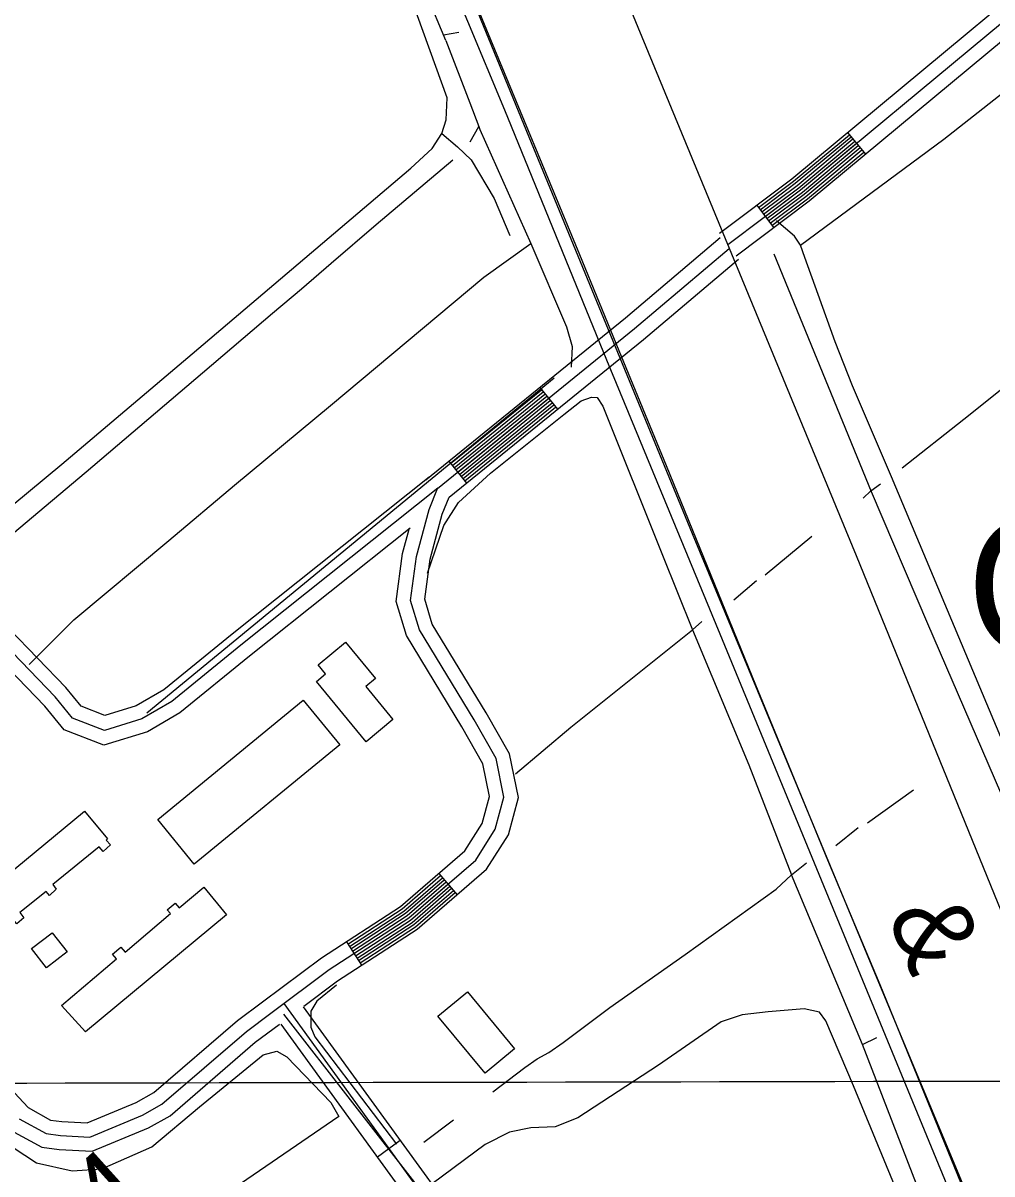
# Model space of a CAD drawing. Extents: x 3329332 to 3367211, y 631066 to 656469.
# Drawn here: x 3352475 to 3353510, y 642445 to 643674 of the extents above; entities that cross this region are included whole.
import ezdxf

# ---------------------------------------------------------------- set-up
doc = ezdxf.new("R2010")
doc.units = 0
for name, color, linetype in [('V-BLDG-OTLN', 7, 'Continuous'), ('V-DTCH-CNTR', 7, 'Continuous'), ('V-GRID-MAJR', 7, 'Continuous'), ('V-RAIL-IDEN', 7, 'Continuous'), ('V-RAIL-TRAK', 7, 'Continuous'), ('V-RIVR-RANG-IDEN', 7, 'Continuous'), ('V-ROAD-CNTR', 7, 'Continuous'), ('V-TOPO-GNAM-IDEN', 7, 'Continuous'), ('V-TOPO-SHOR', 7, 'Continuous')]:
    doc.layers.add(name, color=color, linetype=linetype)

msp = doc.modelspace()

# ---------------------------------------------------------------- linework, layer by layer
at = {"layer": 'V-BLDG-OTLN'}
for points in [[(3352841.6, 642906.6), (3352788.6, 642971), (3352798.2, 642979), (3352790.3, 642988.6), (3352819.6, 643012.8), (3352851.6, 642974), (3352841.2, 642965.4), (3352870.2, 642930.2)], [(3352619.2, 642823.5), (3352774.5, 642950.8), (3352813.4, 642903.3), (3352658.1, 642775.9)], [(3352435.1, 642745), (3352540.8, 642832.5), (3352565.3, 642802.9), (3352563.8, 642801.5), (3352568.5, 642796.3), (3352560.6, 642789.3), (3352556.5, 642794.3), (3352506.9, 642753.9), (3352510.7, 642749.2), (3352503.4, 642742.5), (3352499.9, 642746.7), (3352471.7, 642724), (3352476.2, 642718.4), (3352468.7, 642712), (3352463.6, 642717.9), (3352459.9, 642714.7), (3352451.3, 642724.8), (3352446.5, 642720.7), (3352438.8, 642729.9), (3352444, 642734.3)], [(3352516.2, 642625), (3352574.9, 642674.8), (3352570.8, 642679.7), (3352579.7, 642687.2), (3352584.2, 642681.9), (3352632.7, 642723), (3352629.3, 642727.1), (3352637.7, 642734.2), (3352642.1, 642729), (3352668.2, 642751.1), (3352692.5, 642721.6), (3352541.9, 642596.8)], [(3352506.3, 642702.6), (3352522.3, 642682.1), (3352500.4, 642665.1), (3352484.4, 642685.6)], [(3352918.2, 642613.5), (3352949.8, 642639.6), (3353000.2, 642578.5), (3352968.6, 642552.4)]]:
    msp.add_lwpolyline(points, close=True, dxfattribs=at)
at = {"layer": 'V-DTCH-CNTR'}
for points in [[(3353305.7, 643437.1), (3353458.6, 643550.1), (3353675.6, 643721.3), (3353815.2, 643837)], [(3352374, 643084.7), (3352516.8, 643203.1), (3352656, 643320.8), (3352889.4, 643519.1), (3352912.2, 643540.2), (3352922.6, 643556.2), (3352927.1, 643570.8), (3352928, 643594.2), (3352890.6, 643699.2), (3352849.1, 643788.6)], [(3352922.6, 643556.2), (3352939.3, 643542.2), (3352953.9, 643528.2), (3352978.5, 643487), (3352995.1, 643447.4)], [(3353977.4, 641838.6), (3353969.4, 641848.2), (3353956.9, 641861), (3353956.3, 641861.5), (3353945.5, 641876.9), (3353893.6, 641998.1), (3353805, 642222), (3353726.5, 642407.9), (3353725, 642411.4), (3353709.9, 642448.1), (3353707.7, 642453.7), (3353671.7, 642544.3), (3353577.4, 642778.5), (3353526.9, 642893.8), (3353402.9, 643189.7), (3353361.1, 643286.6), (3353342.4, 643333.6), (3353324.4, 643384.2), (3353310, 643423.9), (3353305.7, 643437.1), (3353299.2, 643446.6), (3353279.9, 643462.9)], [(3353158.8, 641360.1), (3353264.4, 641424.2), (3353327.6, 641462.6), (3353550.9, 641592.8), (3353723, 641683.6), (3353661, 641850.8), (3353557.7, 642104.1), (3353448.7, 642329.2), (3353362.3, 642539.1), (3353332.6, 642608.6), (3353325.8, 642617.6), (3353309.3, 642621.1), (3353270.9, 642617.9), (3353243.4, 642614.7), (3353220.7, 642607.3), (3353153.8, 642561.1), (3353067.7, 642504.7), (3353043.6, 642495.2), (3353017.5, 642494), (3352994.8, 642489.4), (3352968.7, 642476.5), (3352901.1, 642426.2), (3352753.6, 642615.6)]]:
    msp.add_lwpolyline(points, dxfattribs=at)
at = {"layer": 'V-GRID-MAJR'}
msp.add_spline([(3333447.6, 642509.3), (3338709, 642517.4), (3343970.4, 642526.2), (3349231.8, 642535.7), (3354493.2, 642546.1), (3359754.7, 642557.2), (3365016.1, 642569)], degree=3, dxfattribs=at)
at = {"layer": 'V-RAIL-TRAK'}
for points in [[(3352925.5, 643775.6), (3352970.3, 643667.1), (3353069.4, 643426.9), (3353111.5, 643324.6), (3353161.9, 643201.7), (3353257.4, 642967.5), (3353334.5, 642780.4), (3353390.3, 642647.3), (3353452.7, 642494.6), (3353542.2, 642274.7)], [(3354667, 639534.7), (3354616.9, 639633.5), (3354597, 639671), (3354586.7, 639694.9), (3354530.2, 639831.1), (3354456.1, 640012.2), (3354364.3, 640234.4), (3354268.1, 640467.8), (3354158, 640737.9), (3354050, 640999.1), (3353948, 641248.2), (3353832.7, 641528.8), (3353725.5, 641791.4), (3353598.5, 642100.4), (3353474.5, 642402.7), (3353325.4, 642764.8), (3353219.7, 643021.5), (3353113.2, 643278.9), (3353098.8, 643314.2), (3352989.9, 643581.1), (3352910.9, 643771)]]:
    msp.add_lwpolyline(points, dxfattribs=at)
at = {"layer": 'V-ROAD-CNTR'}
for p, q in [((3353355.8, 643557.3), (3353375, 643534.2)), ((3353258.8, 643479.7), (3353276.8, 643455.7)), ((3353027, 643285), (3353045.9, 643261.7)), ((3352929.9, 643206.2), (3352948.8, 643182.9)), ((3352919.1, 642765.9), (3352938.8, 642743.2)), ((3352820.5, 642693), (3352836.8, 642667.9)), ((3352853.7, 642463.3), (3352878, 642480.9))]:
    msp.add_line(p, q, dxfattribs=at)
for points in [[(3350055.8, 651140.1), (3350440.1, 650230.7), (3350657.6, 649703.2), (3351013.6, 648831.3), (3351205.9, 648365.5), (3351409.9, 647864.4), (3351543.9, 647537.5), (3351727.1, 647084.5), (3351868.7, 646739.5), (3352018.3, 646380), (3352260.8, 645783.7), (3352611.2, 644939.6), (3352855.7, 644340.9), (3353071.6, 643816), (3353365, 643105.6), (3353609, 642507.1), (3353763.8, 642127.3), (3353961.4, 641646.4), (3354215.3, 641035.3)], [(3349932.6, 651050.5), (3350283.7, 650214.4), (3350591.5, 649465.9), (3350897.3, 648721.3), (3351095, 648236), (3351427.6, 647425.4), (3351649.7, 646885.6), (3351805.6, 646510.6), (3351997.4, 646041.9), (3352187.7, 645566), (3352363.9, 645133.8), (3352574.7, 644627.6), (3352794.9, 644090.5), (3353015.5, 643552.8), (3353189.8, 643129.1), (3353379.8, 642671), (3353592.3, 642161.2), (3353746.1, 641783.8), (3353947.8, 641281.9), (3354155.1, 640782.9)], [(3353218.9, 643449.7), (3353296.3, 643507.8), (3353694.1, 643838.5), (3353964.8, 644060.6), (3354139.5, 644203.9), (3354355.5, 644382.2), (3354528.4, 644517.8)], [(3353227.9, 643437.7), (3353305.6, 643496.1), (3353703.7, 643826.9), (3353974.3, 644049), (3354149, 644192.4), (3354364.9, 644370.5), (3354558, 644521.9), (3354744.4, 644299.4), (3354805.8, 644223.8), (3354943.7, 644055.6), (3355061.9, 643917.3), (3355166.7, 643789.7), (3355235.9, 643705.7)], [(3353236.9, 643425.7), (3353314.9, 643484.3), (3353713.2, 643815.4), (3353983.8, 644037.4), (3354158.5, 644180.8), (3354374.3, 644358.8), (3354555.8, 644501.2), (3354732.8, 644289.9), (3354794.2, 644214.3), (3354932.2, 644046), (3355050.4, 643907.7), (3355155.1, 643780.1), (3355224.3, 643696.1)], [(3353260.6, 643477.3), (3353298.2, 643505.5), (3353357.7, 643555)], [(3353262.4, 643474.9), (3353300, 643503.1), (3353359.7, 643552.7)], [(3353264.2, 643472.5), (3353301.9, 643500.8), (3353361.6, 643550.4)], [(3353266, 643470.1), (3353303.7, 643498.4), (3353363.5, 643548.1)], [(3353267.8, 643467.7), (3353305.6, 643496.1), (3353365.4, 643545.8)], [(3353269.6, 643465.3), (3353307.5, 643493.7), (3353367.3, 643543.5)], [(3353271.4, 643462.9), (3353309.3, 643491.4), (3353369.3, 643541.2)], [(3353273.2, 643460.5), (3353311.2, 643489), (3353371.2, 643538.9)], [(3353275, 643458.1), (3353313, 643486.6), (3353373.1, 643536.5)], [(3352905.2, 643185.9), (3352905.4, 643186.2), (3353118.7, 643359.4), (3353219.8, 643445.1)], [(3352471.2, 642503.7), (3352499.8, 642488), (3352515.3, 642486), (3352546.4, 642484.3), (3352602.7, 642507.6), (3352623.5, 642519.4), (3352713.7, 642597.2), (3352740, 642616.6), (3352802.3, 642663.4), (3352887.2, 642718.4), (3352958.7, 642780.2), (3352979.6, 642813.3), (3352988.8, 642847.5), (3352980.5, 642888.5), (3352956.9, 642930), (3352898.5, 643026.1), (3352888.9, 643057.6), (3352895.4, 643104.6), (3352908.8, 643154.6), (3352917.8, 643177), (3353128.3, 643347.9), (3353229.5, 643433.6)], [(3352775.1, 642624.2), (3352810.9, 642651.1), (3352896.2, 642706.4), (3352970.2, 642770.3), (3352993.5, 642807.2), (3353004.2, 642847), (3352994.7, 642893.8), (3352969.9, 642937.6), (3352912.3, 643032.2), (3352904.2, 643058.8), (3352910.1, 643101.6), (3352923, 643149.8), (3352930.3, 643167.8), (3353137.8, 643336.3), (3353239.2, 643422.2)], [(3352931.8, 643203.9), (3353028.9, 643282.6)], [(3352933.7, 643201.5), (3353030.8, 643280.3)], [(3352935.6, 643199.2), (3353032.6, 643278)], [(3352937.5, 643196.9), (3353034.5, 643275.7)], [(3352939.4, 643194.5), (3353036.4, 643273.3)], [(3352941.3, 643192.2), (3353038.3, 643271)], [(3352943.2, 643189.9), (3353040.2, 643268.7)], [(3352945.1, 643187.6), (3353042.1, 643266.3)], [(3352947, 643185.2), (3353044, 643264)], [(3352908.8, 643189.1), (3352698.4, 643021.4), (3352625.6, 642962), (3352595.9, 642944.9), (3352562.7, 642934.5), (3352537.2, 642944.4), (3352520.8, 642964.4), (3352399.6, 643089.9), (3352374.3, 643101.6), (3352346.9, 643082.8), (3352156.9, 642931.2), (3352059.2, 642849.7), (3352057.4, 642837.9)], [(3352918.2, 643177.3), (3352707.8, 643009.7), (3352634.1, 642949.6), (3352602, 642931.1), (3352562.2, 642918.6), (3352528.1, 642931.8), (3352509.6, 642954.5), (3352390.8, 643077.4), (3352375.8, 643084.4), (3352355.8, 643070.7), (3352166.4, 642919.6), (3352073.2, 642841.9), (3352070.9, 642826.5), (3352078.3, 642814.6), (3352154.6, 642730.2), (3352230.4, 642656.5), (3352249.6, 642624.9)], [(3352888.7, 643134.7), (3352717.2, 642998), (3352642.7, 642937.3), (3352608, 642917.3), (3352561.6, 642902.8), (3352519, 642919.3), (3352498.4, 642944.5), (3352381.9, 643065), (3352377.2, 643067.2), (3352364.7, 643058.6), (3352175.9, 642907.9), (3352087.2, 642834), (3352086.5, 642829.7), (3352090.3, 642823.6), (3352165.4, 642740.6), (3352242.3, 642665.9), (3352255.5, 642644)], [(3352256.6, 642646.1), (3352303.2, 642644.5), (3352355.9, 642627.9), (3352399.2, 642595.9), (3352441.2, 642557.9), (3352480.6, 642515.7), (3352504.6, 642502.5), (3352516.7, 642501), (3352543.8, 642499.5), (3352596.1, 642521.1), (3352614.8, 642531.8), (3352704.3, 642608.9), (3352731, 642628.6), (3352793.8, 642675.7), (3352878.2, 642730.5), (3352947.2, 642790.1), (3352965.7, 642819.4), (3352973.4, 642848), (3352966.3, 642883.1), (3352944, 642922.4), (3352884.7, 643019.9), (3352873.6, 643056.4), (3352880.6, 643107.6), (3352887.7, 643133.8)], [(3352822.1, 642690.5), (3352880, 642728.1), (3352921.1, 642763.6)], [(3352823.7, 642688), (3352881.8, 642725.7), (3352923.1, 642761.3)], [(3352825.4, 642685.5), (3352883.6, 642723.3), (3352925, 642759.1)], [(3352827, 642683), (3352885.4, 642720.8), (3352927, 642756.8)], [(3352828.6, 642680.4), (3352887.2, 642718.4), (3352928.9, 642754.5)], [(3352830.3, 642677.9), (3352889, 642716), (3352930.9, 642752.3)], [(3352831.9, 642675.4), (3352890.8, 642713.6), (3352932.9, 642750)], [(3352833.5, 642672.9), (3352892.6, 642711.2), (3352934.8, 642747.7)], [(3352835.2, 642670.4), (3352894.4, 642708.8), (3352936.8, 642745.5)], [(3352753.6, 642626.8), (3352923.7, 642392.3), (3353026.5, 642250.4), (3353180.7, 642021.3)], [(3353193.2, 642029.6), (3353038.8, 642258.9), (3352935.9, 642401.1), (3352774.7, 642623.3)], [(3351783.1, 642238.7), (3352056, 642457.1), (3352262.5, 642615.9), (3352298.1, 642614.6), (3352342.1, 642600.8), (3352380.2, 642572.6), (3352420.2, 642536.5), (3352461.9, 642491.7), (3352495.1, 642473.5), (3352513.9, 642471.1), (3352549, 642469.2), (3352609.3, 642494.1), (3352632.2, 642507.1), (3352723, 642585.5), (3352748.9, 642604.6), (3352749.2, 642604.8)], [(3353168.3, 642012.9), (3353014.2, 642241.8), (3352911.6, 642383.5), (3352750.9, 642604.9)]]:
    msp.add_lwpolyline(points, dxfattribs=at)
at = {"layer": 'V-TOPO-SHOR'}
for p, q in [((3352924.3, 643661.5), (3352940.5, 643664.5)), ((3352952.7, 643547.3), (3352962, 643563.7)), ((3352607.5, 642937.3), (3353042.6, 643295.2)), ((3353372.6, 643166.8), (3353380.7, 643174.6)), ((3353380.7, 643174.6), (3353390.8, 643182.2)), ((3353267.8, 643084.9), (3353317.5, 643126.2)), ((3353234.4, 643058.1), (3353258.5, 643078.8)), ((3353377.2, 642820.1), (3353426.1, 642855.3)), ((3353343.1, 642795.6), (3353367.1, 642814.8)), ((3353371.7, 642583.2), (3353295.8, 642764.3)), ((3352903.2, 642479), (3352935, 642502.7))]:
    msp.add_line(p, q, dxfattribs=at)
for points in [[(3352926.7, 643655.7), (3352886.2, 643752.7), (3352832.7, 643882.3), (3352762.8, 644054.3), (3352757.8, 644067.5), (3352724.9, 644154.4), (3352666.6, 644296.2), (3352611.4, 644435.4), (3352560.4, 644554.8), (3352570.1, 644561.3), (3352584.9, 644571)], [(3352926.7, 643655.7), (3352952.5, 643589.2), (3352962, 643563.7), (3352963.1, 643560.5), (3353017.6, 643438.8)], [(3352399.9, 643071.6), (3352410.8, 643084.6), (3352427.8, 643098.4), (3352542.7, 643194.9), (3352667, 643300.6), (3352741.5, 643364.2), (3352772.6, 643390.2), (3352804.4, 643417.8), (3352852.5, 643459.2), (3352934.1, 643528.1)], [(3353414, 643199.1), (3353480, 643251.1), (3353602.6, 643349.1), (3353791.3, 643500.7)], [(3352481.9, 642989.2), (3352529.3, 643036.7), (3352631, 643121.7), (3352700.9, 643180.7), (3352803.4, 643265.7), (3352967.2, 643402.8), (3353017.6, 643438.8)], [(3353017.6, 643438.8), (3353055.6, 643349.7), (3353061.7, 643328.8), (3353060.7, 643306.5)], [(3353276.9, 643427.8), (3353381, 643173.9), (3353441, 643032.9), (3353519.3, 642852.5), (3353634, 642568.5), (3353692.5, 642426.8), (3353697.8, 642415.9), (3353707.9, 642422.1)], [(3352907.3, 643086.5), (3352924.6, 643137.4), (3352940.2, 643162), (3352974.4, 643193.4), (3353052.8, 643256.2), (3353071.4, 643270.7), (3353082.2, 643274.5), (3353088.4, 643274.4), (3353094.5, 643265.1), (3353158.3, 643105.7), (3353190.2, 643026), (3353200.3, 643035.1)], [(3353001.2, 642872.2), (3353060.2, 642922), (3353190.2, 643026)], [(3353190.2, 643026), (3353250.2, 642882), (3353295.8, 642764.3), (3353312.1, 642777.3)], [(3352976.9, 642532.5), (3353011.1, 642558.6), (3353024.2, 642567.7), (3353036.6, 642574.6), (3353052.2, 642585.3), (3353101.8, 642622.8), (3353182.5, 642679.4), (3353279.4, 642749), (3353295.8, 642764.3)], [(3352810, 642646.5), (3352788.8, 642629.5), (3352782.4, 642618.8), (3352782.4, 642601.8), (3352786.7, 642591.2), (3352874.1, 642476.6)], [(3353523, 642222.4), (3353435.5, 642418.3), (3353371.7, 642583.2), (3353387.2, 642590.8)], [(3352412.9, 642450.2), (3352451.1, 642482.2), (3352489.4, 642456.7), (3352527.7, 642448.3), (3352559.5, 642450.5), (3352612.6, 642474), (3352663.6, 642516.6), (3352731.5, 642572), (3352746.4, 642576.2), (3352757, 642569.9), (3352803.8, 642521.1), (3352812.4, 642506.2), (3352532.2, 642314.4)]]:
    msp.add_lwpolyline(points, dxfattribs=at)

# ---------------------------------------------------------------- texts
at = {"layer": 'V-RAIL-IDEN'}
msp.add_text('&', height=83, rotation=292.2173, dxfattribs=at).set_placement((3353397.7, 642721.6))
at = {"layer": 'V-RIVR-RANG-IDEN'}
msp.add_text('R-200.54', height=83, rotation=41.9752, dxfattribs=at).set_placement((3352276.6, 642110.9))
at = {"layer": 'V-TOPO-GNAM-IDEN'}
msp.add_text('Oakley', height=145, rotation=0.3915, dxfattribs=at).set_placement((3353484, 643000.1))

doc.saveas('drawing.dxf')
